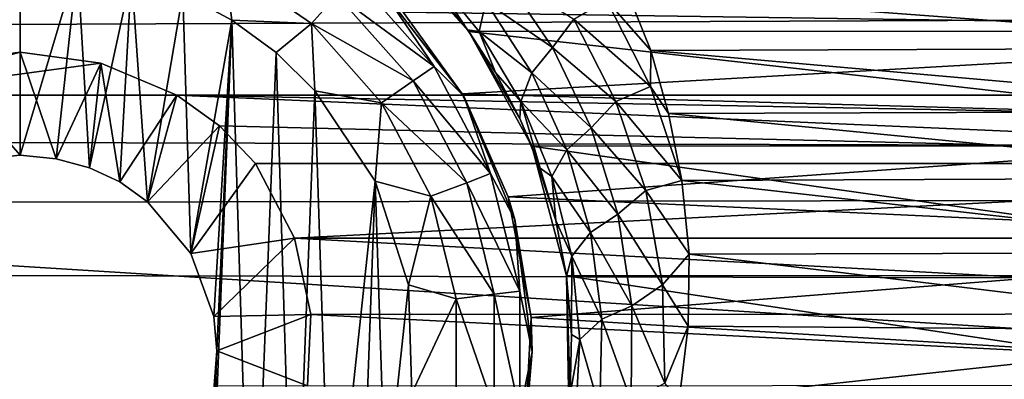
# Model space of a CAD drawing. Header units: metres. Extents: x -95 to 103, y -12 to 12.
# Tile 260 of 520: x -49.202 to -46.702, y 7.07 to 7.984. Entities that reach past the tile are written whole.
import ezdxf

# ---------------------------------------------------------------- set-up
doc = ezdxf.new("R2010")
doc.units = ezdxf.units.M
doc.layers.add('solid_P74500', color=7, linetype='CONTINUOUS')
doc.layers.add('solid_P74500_01', color=7, linetype='CONTINUOUS')

msp = doc.modelspace()

# ---------------------------------------------------------------- linework, layer by layer
at = {"layer": 'solid_P74500'}
for points in [[(-12.2, 5.05, 0.5), (-11.7, 9.776363, 0.5), (-88, 9.776363, 0.5)], [(-12.2, 5.05, 0.5), (-88, 9.776363, 0.5), (-88, 5.05, 0.5)], [(92.5, 7.752533, 9.805175), (92.5, 8.487373, 9.175829), (-94.018356, 8.209083, 9.426609)], [(92.5, 7.752533, 9.805175), (-94.018356, 8.209083, 9.426609), (-94.018356, 7.447287, 10.039319)], [(-45.338188, 7.955187, -8.304517), (-45.130051, 8.186581, -8.076503), (-48.269226, 8.185938, -8.077154)], [(-45.338188, 7.955187, -8.304517), (-48.269226, 8.185938, -8.077154), (-48.061371, 7.95457, -8.305107)], [(-48.064331, 7.958691, -9.092649), (-48.061371, 7.95457, -8.305107), (-48.269226, 8.185938, -8.077154)], [(-48.064331, 7.958691, -9.092649), (-48.269226, 8.185938, -8.077154), (-48.143063, 8.058084, -8.982758)], [(-49.200001, 8.14, -11.8), (-49.291828, 7.630482, -11.8), (-49.370331, 8.125382, -11.8)], [(-49.200001, 8.14, -11.8), (-49.200001, 7.64, -11.8), (-49.291828, 7.630482, -11.8)], [(-49.054955, 8.12864, -11.8), (-49.200001, 7.64, -11.8), (-49.200001, 8.14, -11.8)], [(-49.054955, 8.12864, -11.8), (-49.108688, 7.630527, -11.8), (-49.200001, 7.64, -11.8)], [(-49.054955, 8.12864, -11.8), (-49.024685, 7.607855, -11.8), (-49.108688, 7.630527, -11.8)], [(-49.054955, 8.12864, -11.8), (-48.917507, 8.099016, -11.8), (-49.024685, 7.607855, -11.8)], [(-48.681923, 8.12711, -11.777164), (-48.663013, 7.983215, -11.8), (-48.787128, 8.050737, -11.8)], [(-48.681923, 8.12711, -11.777164), (-48.460747, 7.974443, -11.777164), (-48.663013, 7.983215, -11.8)], [(-48.396152, 8.047357, -11.712049), (-48.460747, 7.974443, -11.777164), (-48.681923, 8.12711, -11.777164)], [(-48.228165, 8.003443, -5.827108), (-45.03117, 8.13967, -5.635225), (-45.209461, 7.959397, -5.887105)], [(-48.167862, 8.116902, -9.071674), (-48.064331, 7.958691, -9.092649), (-48.143063, 8.058084, -8.982758)], [(-48.167862, 8.116902, -9.071674), (-48.035263, 7.954477, -9.252772), (-48.064331, 7.958691, -9.092649)], [(-48.017941, 8.029526, -9.32572), (-48.035263, 7.954477, -9.252772), (-48.167862, 8.116902, -9.071674)], [(-48.017941, 8.029526, -9.32572), (-47.974445, 8.100428, -9.375034), (-47.848385, 7.913625, -9.56118)], [(-47.848385, 7.913625, -9.56118), (-47.974445, 8.100428, -9.375034), (-47.794556, 7.985523, -9.567693)], [(-48.917507, 8.099016, -11.8), (-48.947666, 7.57166, -11.8), (-49.024685, 7.607855, -11.8)], [(-48.917507, 8.099016, -11.8), (-48.876675, 7.520992, -11.8), (-48.947666, 7.57166, -11.8)], [(-48.917507, 8.099016, -11.8), (-48.787128, 8.050737, -11.8), (-48.876675, 7.520992, -11.8)], [(-48.353024, 8.096038, -11.614588), (-48.148842, 7.865563, -11.614588), (-48.396152, 8.047357, -11.712049)], [(-48.280762, 8.059238, -11.5), (-48.148842, 7.865563, -11.614588), (-48.353024, 8.096038, -11.614588)], [(-48.787128, 8.050737, -11.8), (-48.767342, 7.39014, -11.8), (-48.876675, 7.520992, -11.8)], [(-48.787128, 8.050737, -11.8), (-48.663013, 7.983215, -11.8), (-48.767342, 7.39014, -11.8)], [(-48.280762, 8.059238, -11.5), (-48.228165, 8.003443, -5.827108), (-48.077759, 7.79618, -6.10177)], [(-48.280762, 8.059238, -11.5), (-48.077759, 7.79618, -6.10177), (-48.074165, 7.79, -11.5)], [(-48.280762, 8.059238, -11.5), (-48.074165, 7.79, -11.5), (-48.148842, 7.865563, -11.614588)], [(-47.711864, 8.035035, -9.568677), (-47.65778, 8.05173, -9.561361), (-47.599243, 7.905591, -9.682542)], [(-45.735615, 8.064089, -9.550941), (-45.797935, 7.912471, -9.676921), (-47.65778, 8.05173, -9.561361)], [(-45.797935, 7.912471, -9.676921), (-47.599243, 7.905591, -9.682542), (-47.65778, 8.05173, -9.561361)], [(-48.396152, 8.047357, -11.712049), (-48.202366, 7.828617, -11.712049), (-48.460747, 7.974443, -11.777164)], [(-48.148842, 7.865563, -11.614588), (-48.202366, 7.828617, -11.712049), (-48.396152, 8.047357, -11.712049)], [(-48.017941, 8.029526, -9.32572), (-47.901489, 7.849185, -9.512413), (-48.035263, 7.954477, -9.252772)], [(-48.017941, 8.029526, -9.32572), (-47.848385, 7.913625, -9.56118), (-47.901489, 7.849185, -9.512413)], [(-47.711864, 8.035035, -9.568677), (-47.599548, 7.814108, -9.754907), (-47.794556, 7.985523, -9.567693)], [(-47.711864, 8.035035, -9.568677), (-47.599243, 7.905591, -9.682542), (-47.599548, 7.814108, -9.754907)], [(-48.077759, 7.79618, -6.10177), (-48.228165, 8.003443, -5.827108), (-45.209461, 7.959397, -5.887105)], [(-48.663013, 7.983215, -11.8), (-48.708229, 7.229405, -11.8), (-48.767342, 7.39014, -11.8)], [(-48.663013, 7.983215, -11.8), (-48.731503, 6.257416, -11.8), (-48.700718, 7.142048, -11.8)], [(-48.663013, 7.983215, -11.8), (-48.611973, 6.331459, -11.8), (-48.731503, 6.257416, -11.8)], [(-48.663013, 7.983215, -11.8), (-48.700718, 7.142048, -11.8), (-48.708229, 7.229405, -11.8)], [(-48.663013, 7.983215, -11.8), (-48.550758, 7.900564, -11.8), (-48.611973, 6.331459, -11.8)], [(-48.460747, 7.974443, -11.777164), (-48.550758, 7.900564, -11.8), (-48.663013, 7.983215, -11.8)], [(-47.848385, 7.913625, -9.56118), (-47.794556, 7.985523, -9.567693), (-47.688114, 7.776078, -9.754655)], [(-47.599548, 7.814108, -9.754907), (-47.688114, 7.776078, -9.754655), (-47.794556, 7.985523, -9.567693)], [(-48.460747, 7.974443, -11.777164), (-48.451893, 7.80319, -11.8), (-48.550758, 7.900564, -11.8)], [(-48.460747, 7.974443, -11.777164), (-48.282532, 7.773282, -11.777164), (-48.451893, 7.80319, -11.8)], [(-48.202366, 7.828617, -11.712049), (-48.282532, 7.773282, -11.777164), (-48.460747, 7.974443, -11.777164)], [(-48.077759, 7.79618, -6.10177), (-45.209461, 7.959397, -5.887105), (-45.363678, 7.719777, -6.197987)], [(-47.99361, 7.85037, -9.209391), (-48.061371, 7.95457, -8.305107), (-48.064331, 7.958691, -9.092649)], [(-48.035263, 7.954477, -9.252772), (-47.99361, 7.85037, -9.209391), (-48.064331, 7.958691, -9.092649)], [(-45.49802, 7.664145, -8.573849), (-45.338188, 7.955187, -8.304517), (-48.061371, 7.95457, -8.305107)], [(-45.49802, 7.664145, -8.573849), (-48.061371, 7.95457, -8.305107), (-47.901268, 7.66248, -8.575336)], [(-47.931713, 7.732833, -9.330323), (-47.901268, 7.66248, -8.575336), (-48.061371, 7.95457, -8.305107)], [(-47.931713, 7.732833, -9.330323), (-48.061371, 7.95457, -8.305107), (-47.99361, 7.85037, -9.209391)], [(-48.035263, 7.954477, -9.252772), (-47.929165, 7.776495, -9.440274), (-47.99361, 7.85037, -9.209391)], [(-47.901489, 7.849185, -9.512413), (-47.929165, 7.776495, -9.440274), (-48.035263, 7.954477, -9.252772)], [(-49.200001, 7.901906, -4.3), (-49.597057, 7.792304, -4.3), (-49.404331, 7.873975, -4.3)], [(-48.99567, 7.873975, -4.3), (-49.597057, 7.792304, -4.3), (-49.200001, 7.901906, -4.3)], [(-49.200001, 7.64, -11.8), (-49.200001, 7.901906, -4.3), (-49.404331, 7.873975, -4.3)], [(-49.108688, 7.630527, -11.8), (-49.200001, 7.901906, -4.3), (-49.200001, 7.64, -11.8)], [(-49.108688, 7.630527, -11.8), (-48.99567, 7.873975, -4.3), (-49.200001, 7.901906, -4.3)], [(-48.550758, 7.900564, -11.8), (-48.505363, 6.420703, -11.8), (-48.611973, 6.331459, -11.8)], [(-48.550758, 7.900564, -11.8), (-48.451893, 7.80319, -11.8), (-48.505363, 6.420703, -11.8)], [(-47.901489, 7.849185, -9.512413), (-47.848385, 7.913625, -9.56118), (-47.750389, 7.709259, -9.751215)], [(-47.750389, 7.709259, -9.751215), (-47.848385, 7.913625, -9.56118), (-47.688114, 7.776078, -9.754655)], [(-47.599548, 7.814108, -9.754907), (-47.599243, 7.905591, -9.682542), (-47.553913, 7.745763, -9.810869)], [(-45.797935, 7.912471, -9.676921), (-45.846973, 7.75142, -9.806401), (-47.599243, 7.905591, -9.682542)], [(-45.846973, 7.75142, -9.806401), (-47.553913, 7.745763, -9.810869), (-47.599243, 7.905591, -9.682542)], [(-48.99567, 7.873975, -4.3), (-48.80294, 7.792304, -4.3), (-49.597057, 7.792304, -4.3)], [(-49.291828, 7.630482, -11.8), (-49.200001, 7.64, -11.8), (-49.404331, 7.873975, -4.3)], [(-49.108688, 7.630527, -11.8), (-49.024685, 7.607855, -11.8), (-48.99567, 7.873975, -4.3)], [(-49.024685, 7.607855, -11.8), (-48.947666, 7.57166, -11.8), (-48.99567, 7.873975, -4.3)], [(-48.947666, 7.57166, -11.8), (-48.80294, 7.792304, -4.3), (-48.99567, 7.873975, -4.3)], [(-48.148842, 7.865563, -11.614588), (-48.005745, 7.59292, -11.614588), (-48.202366, 7.828617, -11.712049)], [(-48.074165, 7.79, -11.5), (-48.005745, 7.59292, -11.614588), (-48.148842, 7.865563, -11.614588)], [(-47.929165, 7.776495, -9.440274), (-47.931713, 7.732833, -9.330323), (-47.99361, 7.85037, -9.209391)], [(-48.202366, 7.828617, -11.712049), (-48.066559, 7.569858, -11.712049), (-48.282532, 7.773282, -11.777164)], [(-48.005745, 7.59292, -11.614588), (-48.066559, 7.569858, -11.712049), (-48.202366, 7.828617, -11.712049)], [(-47.901489, 7.849185, -9.512413), (-47.812275, 7.653166, -9.702489), (-47.929165, 7.776495, -9.440274)], [(-47.901489, 7.849185, -9.512413), (-47.750389, 7.709259, -9.751215), (-47.812275, 7.653166, -9.702489)], [(-48.451893, 7.80319, -11.8), (-48.411118, 6.52597, -11.8), (-48.505363, 6.420703, -11.8)], [(-48.451893, 7.80319, -11.8), (-48.298901, 7.573346, -11.8), (-48.411118, 6.52597, -11.8)], [(-48.282532, 7.773282, -11.777164), (-48.298901, 7.573346, -11.8), (-48.451893, 7.80319, -11.8)], [(-47.599548, 7.814108, -9.754907), (-47.520657, 7.575688, -9.942784), (-47.688114, 7.776078, -9.754655)], [(-47.599548, 7.814108, -9.754907), (-47.553913, 7.745763, -9.810869), (-47.520657, 7.575688, -9.942784)], [(-85.675003, 7.792304, -1.8), (-14.325, 7.792304, -4.2), (-14.325, 7.792304, -1.8)], [(-18.802942, 7.792304, -4.2), (-14.325, 7.792304, -4.2), (-85.675003, 7.792304, -1.8)], [(-84.20311, 5.444916, -1.8), (-85.675003, 7.792304, -1.8), (-14.325, 7.792304, -1.8)], [(-19.597059, 7.792304, -4.2), (-18.802942, 7.792304, -4.2), (-85.675003, 7.792304, -1.8)], [(-23.802942, 7.792304, -4.2), (-19.597059, 7.792304, -4.2), (-85.675003, 7.792304, -1.8)], [(-24.597059, 7.792304, -4.2), (-23.802942, 7.792304, -4.2), (-85.675003, 7.792304, -1.8)], [(-28.802942, 7.792304, -4.2), (-24.597059, 7.792304, -4.2), (-85.675003, 7.792304, -1.8)], [(-29.597059, 7.792304, -4.2), (-28.802942, 7.792304, -4.2), (-85.675003, 7.792304, -1.8)], [(-33.80294, 7.792304, -4.2), (-29.597059, 7.792304, -4.2), (-85.675003, 7.792304, -1.8)], [(-34.597057, 7.792304, -4.2), (-33.80294, 7.792304, -4.2), (-85.675003, 7.792304, -1.8)], [(-38.80294, 7.792304, -4.2), (-34.597057, 7.792304, -4.2), (-85.675003, 7.792304, -1.8)], [(-39.597057, 7.792304, -4.2), (-38.80294, 7.792304, -4.2), (-85.675003, 7.792304, -1.8)], [(-43.80294, 7.792304, -4.2), (-39.597057, 7.792304, -4.2), (-85.675003, 7.792304, -1.8)], [(-44.597057, 7.792304, -4.2), (-43.80294, 7.792304, -4.2), (-85.675003, 7.792304, -1.8)], [(-48.80294, 7.792304, -4.2), (-44.597057, 7.792304, -4.2), (-85.675003, 7.792304, -1.8)], [(-49.597057, 7.792304, -4.2), (-48.80294, 7.792304, -4.2), (-85.675003, 7.792304, -1.8)], [(-83.957001, 5.406663, -1.8), (-84.20311, 5.444916, -1.8), (-14.325, 7.792304, -1.8)], [(-83.736336, 5.295372, -1.8), (-83.957001, 5.406663, -1.8), (-14.325, 7.792304, -1.8)], [(-83.736336, 5.295372, -1.8), (-14.325, 7.792304, -1.8), (-79.20311, 5.444916, -1.8)], [(-78.957001, 5.406663, -1.8), (-79.20311, 5.444916, -1.8), (-14.325, 7.792304, -1.8)], [(-78.736336, 5.295372, -1.8), (-78.957001, 5.406663, -1.8), (-14.325, 7.792304, -1.8)], [(-78.736336, 5.295372, -1.8), (-14.325, 7.792304, -1.8), (-74.20311, 5.444916, -1.8)], [(-73.957001, 5.406663, -1.8), (-74.20311, 5.444916, -1.8), (-14.325, 7.792304, -1.8)], [(-73.736336, 5.295372, -1.8), (-73.957001, 5.406663, -1.8), (-14.325, 7.792304, -1.8)], [(-73.736336, 5.295372, -1.8), (-14.325, 7.792304, -1.8), (-69.20311, 5.444916, -1.8)], [(-68.957001, 5.406663, -1.8), (-69.20311, 5.444916, -1.8), (-14.325, 7.792304, -1.8)], [(-68.736336, 5.295372, -1.8), (-68.957001, 5.406663, -1.8), (-14.325, 7.792304, -1.8)], [(-68.736336, 5.295372, -1.8), (-14.325, 7.792304, -1.8), (-64.20311, 5.444916, -1.8)], [(-63.957005, 5.406663, -1.8), (-64.20311, 5.444916, -1.8), (-14.325, 7.792304, -1.8)], [(-63.736332, 5.295372, -1.8), (-63.957005, 5.406663, -1.8), (-14.325, 7.792304, -1.8)], [(-63.736332, 5.295372, -1.8), (-14.325, 7.792304, -1.8), (-59.20311, 5.444916, -1.8)], [(-58.957005, 5.406663, -1.8), (-59.20311, 5.444916, -1.8), (-14.325, 7.792304, -1.8)], [(-58.736332, 5.295372, -1.8), (-58.957005, 5.406663, -1.8), (-14.325, 7.792304, -1.8)], [(-58.736332, 5.295372, -1.8), (-14.325, 7.792304, -1.8), (-54.20311, 5.444916, -1.8)], [(-53.957005, 5.406663, -1.8), (-54.20311, 5.444916, -1.8), (-14.325, 7.792304, -1.8)], [(-53.736332, 5.295372, -1.8), (-53.957005, 5.406663, -1.8), (-14.325, 7.792304, -1.8)], [(-53.736332, 5.295372, -1.8), (-14.325, 7.792304, -1.8), (-49.20311, 5.444916, -1.8)], [(-49.597057, 7.792304, -4.2), (-48.80294, 7.792304, -4.3), (-48.80294, 7.792304, -4.2)], [(-49.597057, 7.792304, -4.2), (-49.597057, 7.792304, -4.3), (-48.80294, 7.792304, -4.3)], [(-48.957005, 5.406663, -1.8), (-49.20311, 5.444916, -1.8), (-14.325, 7.792304, -1.8)], [(-48.736332, 5.295372, -1.8), (-48.957005, 5.406663, -1.8), (-14.325, 7.792304, -1.8)], [(-48.947666, 7.57166, -11.8), (-48.876675, 7.520992, -11.8), (-48.80294, 7.792304, -4.3)], [(-48.876675, 7.520992, -11.8), (-48.80294, 7.792304, -4.2), (-48.80294, 7.792304, -4.3)], [(-48.876675, 7.520992, -11.8), (-48.693855, 7.714148, -4.2), (-48.80294, 7.792304, -4.2)], [(-48.693855, 7.714148, -4.2), (-44.796944, 7.619055, -4.2), (-48.80294, 7.792304, -4.2)], [(-44.706146, 7.714148, -4.2), (-48.80294, 7.792304, -4.2), (-44.796944, 7.619055, -4.2)], [(-44.706146, 7.714148, -4.2), (-44.597057, 7.792304, -4.2), (-48.80294, 7.792304, -4.2)], [(-48.560226, 5.121016, -1.8), (-48.736332, 5.295372, -1.8), (-14.325, 7.792304, -1.8)], [(-48.560226, 5.121016, -1.8), (-14.325, 7.792304, -1.8), (-44.20311, 5.444916, -1.8)], [(-47.961212, 7.534212, -6.422531), (-48.077759, 7.79618, -6.10177), (-45.363678, 7.719777, -6.197987)], [(-48.074165, 7.79, -11.5), (-48.077759, 7.79618, -6.10177), (-47.961212, 7.534212, -6.422531)], [(-48.074165, 7.79, -11.5), (-47.961212, 7.534212, -6.422531), (-47.944298, 7.476465, -11.5)], [(-48.074165, 7.79, -11.5), (-47.944298, 7.476465, -11.5), (-48.005745, 7.59292, -11.614588)], [(-47.929165, 7.776495, -9.440274), (-47.88018, 7.606991, -9.457047), (-47.931713, 7.732833, -9.330323)], [(-47.929165, 7.776495, -9.440274), (-47.850197, 7.585193, -9.63041), (-47.88018, 7.606991, -9.457047)], [(-47.812275, 7.653166, -9.702489), (-47.850197, 7.585193, -9.63041), (-47.929165, 7.776495, -9.440274)], [(-47.750389, 7.709259, -9.751215), (-47.688114, 7.776078, -9.754655), (-47.612137, 7.550274, -9.942807)], [(-47.688114, 7.776078, -9.754655), (-47.520657, 7.575688, -9.942784), (-47.612137, 7.550274, -9.942807)], [(92.5, 6.975814, 10.372194), (92.5, 7.752533, 9.805175), (-94.018356, 7.447287, 10.039319)], [(-48.282532, 7.773282, -11.777164), (-48.157639, 7.535316, -11.777164), (-48.298901, 7.573346, -11.8)], [(-48.066559, 7.569858, -11.712049), (-48.157639, 7.535316, -11.777164), (-48.282532, 7.773282, -11.777164)], [(-45.846973, 7.75142, -9.806401), (-45.878757, 7.581891, -9.938055), (-47.553913, 7.745763, -9.810869)], [(-47.88018, 7.606991, -9.457047), (-47.901268, 7.66248, -8.575336), (-47.931713, 7.732833, -9.330323)], [(-45.878757, 7.581891, -9.938055), (-47.520657, 7.575688, -9.942784), (-47.553913, 7.745763, -9.810869)], [(-48.876675, 7.520992, -11.8), (-48.767342, 7.39014, -11.8), (-48.693855, 7.714148, -4.2)], [(-48.767342, 7.39014, -11.8), (-48.603058, 7.619055, -4.2), (-48.693855, 7.714148, -4.2)], [(-48.693855, 7.714148, -4.2), (-48.603058, 7.619055, -4.2), (-44.796944, 7.619055, -4.2)], [(-47.961212, 7.534212, -6.422531), (-45.363678, 7.719777, -6.197987), (-45.469357, 7.419488, -6.554479)], [(-47.812275, 7.653166, -9.702489), (-47.750389, 7.709259, -9.751215), (-47.682583, 7.489538, -9.941881)], [(-47.682583, 7.489538, -9.941881), (-47.750389, 7.709259, -9.751215), (-47.612137, 7.550274, -9.942807)], [(-45.586353, 7.334234, -8.857709), (-45.49802, 7.664145, -8.573849), (-47.901268, 7.66248, -8.575336)], [(-45.586353, 7.334234, -8.857709), (-47.901268, 7.66248, -8.575336), (-47.813553, 7.333337, -8.858451)], [(-47.840294, 7.473468, -9.588049), (-47.813553, 7.333337, -8.858451), (-47.901268, 7.66248, -8.575336)], [(-47.840294, 7.473468, -9.588049), (-47.901268, 7.66248, -8.575336), (-47.88018, 7.606991, -9.457047)], [(-47.812275, 7.653166, -9.702489), (-47.752056, 7.443598, -9.892752), (-47.850197, 7.585193, -9.63041)], [(-47.812275, 7.653166, -9.702489), (-47.682583, 7.489538, -9.941881), (-47.752056, 7.443598, -9.892752)], [(-48.767342, 7.39014, -11.8), (-48.503391, 7.428674, -4.528224), (-48.603058, 7.619055, -4.2)], [(-44.796944, 7.619055, -4.2), (-48.603058, 7.619055, -4.2), (-48.503391, 7.428674, -4.528224)], [(-44.896561, 7.428859, -4.52792), (-44.796944, 7.619055, -4.2), (-48.503391, 7.428674, -4.528224)], [(-47.850197, 7.585193, -9.63041), (-47.840294, 7.473468, -9.588049), (-47.88018, 7.606991, -9.457047)], [(-48.005745, 7.59292, -11.614588), (-47.93206, 7.293956, -11.614588), (-48.066559, 7.569858, -11.712049)], [(-47.944298, 7.476465, -11.5), (-47.93206, 7.293956, -11.614588), (-48.005745, 7.59292, -11.614588)], [(-47.850197, 7.585193, -9.63041), (-47.799587, 7.382661, -9.820079), (-47.840294, 7.473468, -9.588049)], [(-47.752056, 7.443598, -9.892752), (-47.799587, 7.382661, -9.820079), (-47.850197, 7.585193, -9.63041)], [(-47.612137, 7.550274, -9.942807), (-47.520657, 7.575688, -9.942784), (-47.501717, 7.387943, -10.08307)], [(-45.878757, 7.581891, -9.938055), (-45.894382, 7.392529, -10.079708), (-47.520657, 7.575688, -9.942784)], [(-45.894382, 7.392529, -10.079708), (-47.501717, 7.387943, -10.08307), (-47.520657, 7.575688, -9.942784)], [(-48.298901, 7.573346, -11.8), (-48.333118, 6.641509, -11.8), (-48.411118, 6.52597, -11.8)], [(-48.298901, 7.573346, -11.8), (-48.272678, 6.76642, -11.8), (-48.333118, 6.641509, -11.8)], [(-48.298901, 7.573346, -11.8), (-48.214642, 7.310327, -11.8), (-48.272678, 6.76642, -11.8)], [(-48.157639, 7.535316, -11.777164), (-48.214642, 7.310327, -11.8), (-48.298901, 7.573346, -11.8)], [(-48.066559, 7.569858, -11.712049), (-47.996624, 7.286117, -11.712049), (-48.157639, 7.535316, -11.777164)], [(-47.93206, 7.293956, -11.614588), (-47.996624, 7.286117, -11.712049), (-48.066559, 7.569858, -11.712049)], [(-47.682583, 7.489538, -9.941881), (-47.612137, 7.550274, -9.942807), (-47.569378, 7.310532, -10.129299)], [(-47.612137, 7.550274, -9.942807), (-47.501717, 7.387943, -10.08307), (-47.569378, 7.310532, -10.129299)], [(-48.157639, 7.535316, -11.777164), (-48.093323, 7.274375, -11.777164), (-48.214642, 7.310327, -11.8)], [(-47.996624, 7.286117, -11.712049), (-48.093323, 7.274375, -11.777164), (-48.157639, 7.535316, -11.777164)], [(-47.902905, 7.226828, -6.766441), (-47.961212, 7.534212, -6.422531), (-45.469357, 7.419488, -6.554479)], [(-47.944298, 7.476465, -11.5), (-47.961212, 7.534212, -6.422531), (-47.902905, 7.226828, -6.766441)], [(-47.944298, 7.476465, -11.5), (-47.902905, 7.226828, -6.766441), (-47.900002, 7.14, -11.5)], [(-47.944298, 7.476465, -11.5), (-47.900002, 7.14, -11.5), (-47.93206, 7.293956, -11.614588)], [(-47.752056, 7.443598, -9.892752), (-47.682583, 7.489538, -9.941881), (-47.64769, 7.256926, -10.13025)], [(-47.64769, 7.256926, -10.13025), (-47.682583, 7.489538, -9.941881), (-47.569378, 7.310532, -10.129299)], [(-47.813297, 7.332494, -9.71944), (-47.813553, 7.333337, -8.858451), (-47.840294, 7.473468, -9.588049)], [(-47.799587, 7.382661, -9.820079), (-47.813297, 7.332494, -9.71944), (-47.840294, 7.473468, -9.588049)], [(92.5, 6.975814, 10.372194), (-94.018356, 7.447287, 10.039319), (-94.018356, 6.639937, 10.59062)], [(-48.767342, 7.39014, -11.8), (-48.708229, 7.229405, -11.8), (-48.503391, 7.428674, -4.528224)], [(-48.708229, 7.229405, -11.8), (-48.462597, 7.234941, -4.831732), (-48.503391, 7.428674, -4.528224)], [(-44.937241, 7.236759, -4.829008), (-44.896561, 7.428859, -4.52792), (-48.503391, 7.428674, -4.528224)], [(-44.937241, 7.236759, -4.829008), (-48.503391, 7.428674, -4.528224), (-48.462597, 7.234941, -4.831732)], [(-47.752056, 7.443598, -9.892752), (-47.723167, 7.222837, -10.080328), (-47.799587, 7.382661, -9.820079)], [(-47.752056, 7.443598, -9.892752), (-47.64769, 7.256926, -10.13025), (-47.723167, 7.222837, -10.080328)], [(-47.902905, 7.226828, -6.766441), (-45.469357, 7.419488, -6.554479), (-45.498337, 7.079858, -6.919943)], [(-47.799587, 7.382661, -9.820079), (-47.800701, 7.184258, -9.852427), (-47.813297, 7.332494, -9.71944)], [(-47.799587, 7.382661, -9.820079), (-47.77914, 7.171193, -10.006481), (-47.800701, 7.184258, -9.852427)], [(-47.723167, 7.222837, -10.080328), (-47.77914, 7.171193, -10.006481), (-47.799587, 7.382661, -9.820079)], [(-47.569378, 7.310532, -10.129299), (-47.501717, 7.387943, -10.08307), (-47.504425, 7.205236, -10.21443)], [(-45.893276, 7.193082, -10.222992), (-47.504425, 7.205236, -10.21443), (-47.501717, 7.387943, -10.08307)], [(-45.894382, 7.392529, -10.079708), (-45.893276, 7.193082, -10.222992), (-47.501717, 7.387943, -10.08307)], [(-45.592739, 6.998838, -9.125035), (-45.586353, 7.334234, -8.857709), (-47.813553, 7.333337, -8.858451)], [(-45.592739, 6.998838, -9.125035), (-47.813553, 7.333337, -8.858451), (-47.807384, 6.99762, -9.125969)], [(-47.80423, 7.031255, -9.986495), (-47.807384, 6.99762, -9.125969), (-47.813553, 7.333337, -8.858451)], [(-47.800701, 7.184258, -9.852427), (-47.813553, 7.333337, -8.858451), (-47.813297, 7.332494, -9.71944)], [(-47.80423, 7.031255, -9.986495), (-47.813553, 7.333337, -8.858451), (-47.800701, 7.184258, -9.852427)], [(-48.214642, 7.310327, -11.8), (-48.205719, 7.034285, -11.8), (-48.272678, 6.76642, -11.8)], [(-48.093323, 7.274375, -11.777164), (-48.205719, 7.034285, -11.8), (-48.214642, 7.310327, -11.8)], [(-47.64769, 7.256926, -10.13025), (-47.569378, 7.310532, -10.129299), (-47.56319, 7.059873, -10.311363)], [(-47.569378, 7.310532, -10.129299), (-47.504425, 7.205236, -10.21443), (-47.56319, 7.059873, -10.311363)], [(-47.996624, 7.286117, -11.712049), (-47.996624, 6.993884, -11.712049), (-48.093323, 7.274375, -11.777164)], [(-47.93206, 7.293956, -11.614588), (-47.93206, 6.986044, -11.614588), (-47.996624, 7.286117, -11.712049)], [(-47.93206, 6.986044, -11.614588), (-47.996624, 6.993884, -11.712049), (-47.996624, 7.286117, -11.712049)], [(-47.900002, 7.14, -11.5), (-47.93206, 6.986044, -11.614588), (-47.93206, 7.293956, -11.614588)], [(-48.093323, 7.274375, -11.777164), (-48.093323, 7.005625, -11.777164), (-48.205719, 7.034285, -11.8)], [(-47.996624, 6.993884, -11.712049), (-48.093323, 7.005625, -11.777164), (-48.093323, 7.274375, -11.777164)], [(-47.723167, 7.222837, -10.080328), (-47.64769, 7.256926, -10.13025), (-47.649021, 7.014533, -10.313454)], [(-47.649021, 7.014533, -10.313454), (-47.64769, 7.256926, -10.13025), (-47.56319, 7.059873, -10.311363)], [(-48.708229, 7.229405, -11.8), (-48.700718, 7.142048, -11.8), (-48.462597, 7.234941, -4.831732)], [(-48.700718, 7.142048, -11.8), (-48.470741, 7.053593, -5.092822), (-48.462597, 7.234941, -4.831732)], [(-44.929634, 7.055848, -5.089697), (-48.462597, 7.234941, -4.831732), (-48.470741, 7.053593, -5.092822)], [(-44.929634, 7.055848, -5.089697), (-44.937241, 7.236759, -4.829008), (-48.462597, 7.234941, -4.831732)], [(-47.920132, 6.912104, -7.087512), (-47.902905, 7.226828, -6.766441), (-45.498337, 7.079858, -6.919943)], [(-47.900002, 7.14, -11.5), (-47.902905, 7.226828, -6.766441), (-47.920132, 6.912104, -7.087512)], [(-47.723167, 7.222837, -10.080328), (-47.728493, 6.993838, -10.262398), (-47.77914, 7.171193, -10.006481)], [(-47.723167, 7.222837, -10.080328), (-47.649021, 7.014533, -10.313454), (-47.728493, 6.993838, -10.262398)], [(-47.56319, 7.059873, -10.311363), (-47.504425, 7.205236, -10.21443), (-47.527477, 7.01674, -10.344823)], [(-45.893276, 7.193082, -10.222992), (-47.527477, 7.01674, -10.344823), (-47.504425, 7.205236, -10.21443)], [(-47.77914, 7.171193, -10.006481), (-47.80423, 7.031255, -9.986495), (-47.800701, 7.184258, -9.852427)], [(-45.893276, 7.193082, -10.222992), (-45.871647, 6.995722, -10.359048), (-47.527477, 7.01674, -10.344823)], [(-47.77914, 7.171193, -10.006481), (-47.791199, 6.953621, -10.186873), (-47.80423, 7.031255, -9.986495)], [(-47.728493, 6.993838, -10.262398), (-47.791199, 6.953621, -10.186873), (-47.77914, 7.171193, -10.006481)], [(-48.731503, 6.257416, -11.8), (-48.707512, 7.05461, -11.8), (-48.700718, 7.142048, -11.8)], [(-48.700718, 7.142048, -11.8), (-48.707512, 7.05461, -11.8), (-48.470741, 7.053593, -5.092822)], [(-47.900002, 7.14, -11.5), (-47.920132, 6.912104, -7.087512), (-47.944298, 6.803535, -11.5)], [(-47.900002, 7.14, -11.5), (-47.944298, 6.803535, -11.5), (-47.93206, 6.986044, -11.614588)], [(-47.920132, 6.912104, -7.087512), (-45.498337, 7.079858, -6.919943), (-45.441578, 6.754933, -7.237463)]]:
    msp.add_3dface(points, dxfattribs=at)
at = {"layer": 'solid_P74500_01'}
for points in [[(-92.5, 7.788958, 8.459974), (-92.5, 8.940191, 7.233159), (92.5, 8.572252, 7.665731)], [(-92.5, 7.788958, 8.459974), (92.5, 8.572252, 7.665731), (92.5, 7.29035, 8.893468)], [(-92.5, 6.467994, 9.508519), (-92.5, 7.788958, 8.459974), (92.5, 7.29035, 8.893468)], [(-92.5, 6.467994, 9.508519), (92.5, 7.29035, 8.893468), (92.5, 5.836015, 9.908373)]]:
    msp.add_3dface(points, dxfattribs=at)

doc.saveas('drawing.dxf')
